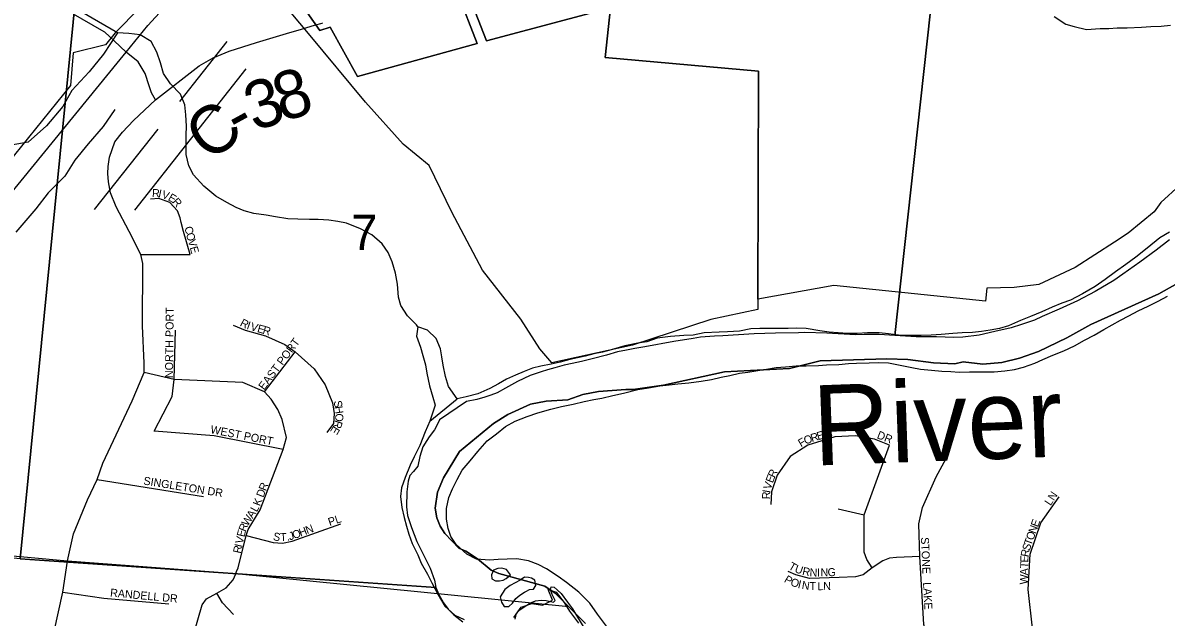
# Model space of a CAD drawing. Extents: x 1310247 to 1664935, y 284496 to 704931.
# Drawn here: x 1473230 to 1480374, y 500619 to 504330 of the extents above; entities that cross this region are included whole.
import ezdxf

# ---------------------------------------------------------------- set-up
doc = ezdxf.new("R2010")
doc.units = 0
for name, color, linetype in [('GM_P_State_Location', 7, 'Continuous'), ('GM_X_Adjacent_County', 7, 'Continuous'), ('GM_X_Airport_Text_Class_2', 7, 'Continuous'), ('GM_X_City_Street', 7, 'Continuous'), ('GM_X_Corporation_Text', 7, 'Continuous'), ('GM_X_County', 7, 'Continuous'), ('GM_X_County_Road_Text', 7, 'Continuous'), ('GM_X_Major_Lake_Text', 7, 'Continuous'), ('GM_X_Minor_Lake_Text', 7, 'Continuous'), ('GM_X_Minor_River_Text', 7, 'Continuous'), ('GM_X_State_Location', 7, 'Continuous'), ('GM_X_State_Shield', 7, 'Continuous'), ('GM_X_Township_Road', 7, 'Continuous'), ('GM_X_US_Location', 7, 'Continuous')]:
    doc.layers.add(name, color=color, linetype=linetype)

msp = doc.modelspace()

# ---------------------------------------------------------------- linework, layer by layer
at = {"layer": 'GM_X_Adjacent_County'}
for points in [[(1480446.8, 502703.4), (1480328.2, 502638.5), (1479902.7, 502446.6), (1479753.6, 502362.9), (1479577.3, 502277.2), (1479458.6, 502235.2), (1479347.6, 502208.7), (1479227.9, 502199.2), (1479104.7, 502212.2), (1479053.5, 502200.3), (1478921, 502205.9), (1478760.4, 502226.5), (1478629.4, 502230.7), (1478211.1, 502218.9), (1478020.9, 502170.8), (1477613.9, 502150.4), (1477232.8, 502067.6), (1477043.7, 502039.5), (1476998.2, 502040.2), (1476827.8, 502028.1), (1476729.3, 502008.3), (1476634.8, 501975.6), (1476499.9, 501967.9), (1476401.8, 501949.1), (1476260, 501883.8), (1476170.4, 501826.9), (1475957.9, 501652.2), (1475857.2, 501487.5), (1475821.1, 501398.4), (1475807.1, 501299), (1475816.3, 501237.7), (1475836.5, 501187.4), (1475867, 501141.2), (1475954.6, 501049.1), (1475997.3, 501030.3), (1476069.8, 500982.7), (1476155.6, 500912.6), (1476203.2, 500890.3), (1476491.1, 500811.6), (1476556.2, 500768.2), (1476642.4, 500682.6), (1474559.4, 500888.4), (1473508.9, 500967.1), (1471440.6, 501156.5)], [(1476746.6, 500578.6), (1476642.4, 500682.6), (1476556.2, 500768.2), (1476491.1, 500811.6), (1476203.2, 500890.3), (1476155.6, 500912.6), (1476069.8, 500982.7), (1475997.3, 501030.3), (1475954.6, 501049.1), (1475867, 501141.2), (1475836.5, 501187.4), (1475816.3, 501237.7), (1475807.1, 501299), (1475821.1, 501398.4), (1475857.2, 501487.5), (1475957.9, 501652.2), (1476170.4, 501826.9), (1476260, 501883.8), (1476401.8, 501949.1), (1476499.9, 501967.9), (1476634.8, 501975.6), (1476729.3, 502008.3), (1476827.8, 502028.1), (1476998.2, 502040.2), (1477043.7, 502039.5), (1477232.8, 502067.6), (1477613.9, 502150.4), (1478020.9, 502170.8), (1478211.1, 502218.9), (1478629.4, 502230.7), (1478760.4, 502226.5), (1478921, 502205.9), (1479053.5, 502200.3), (1479104.7, 502212.2), (1479227.9, 502199.2), (1479347.6, 502208.7), (1479458.6, 502235.2), (1479577.3, 502277.2), (1479753.6, 502362.9), (1479902.7, 502446.6), (1480328.2, 502638.5), (1480446.8, 502703.4)]]:
    msp.add_lwpolyline(points, dxfattribs=at)
at = {"layer": 'GM_X_City_Street'}
msp.add_line((1475773.8, 501843.2), (1475944, 501981.3), dxfattribs=at)
for points in [[(1480395.2, 503022.6), (1480334.1, 502988.1), (1480256.1, 502921.9), (1480184.4, 502867.5), (1480123, 502821), (1480057.6, 502774.5), (1479994.1, 502726), (1479930.8, 502683.5), (1479851.3, 502637.3), (1479776, 502597.1), (1479723.3, 502578.4), (1479662.4, 502553.8), (1479597.5, 502525.4), (1479526.4, 502495.1), (1479463.5, 502470.6), (1479388.4, 502438.4), (1479333.8, 502421.7), (1479275.3, 502411.2), (1479220.9, 502402.5), (1479164.5, 502395.9), (1479100.2, 502393.5), (1479041.9, 502389), (1478967.5, 502382.8), (1478905.2, 502380.3), (1478842.9, 502377.9), (1478768.6, 502377.7), (1478702.4, 502379.4), (1478638.4, 502387), (1478580.3, 502394.5), (1478508.1, 502394.3), (1478443.7, 502389.9), (1478385.5, 502389.3), (1478325.4, 502394.8), (1478267.3, 502398.3), (1478209.3, 502405.8), (1478125.4, 502421.9), (1478065.2, 502423.4), (1478012.9, 502420.7), (1477956.7, 502420.1), (1477900.5, 502421.5), (1477834.3, 502421.1), (1477778, 502418.5), (1477707.4, 502404.3), (1477633, 502400.1), (1477580.7, 502397.4), (1477486.3, 502393.8), (1477417.7, 502379.5), (1477359.4, 502376.9), (1477276.9, 502370.9), (1477194.3, 502361), (1477129.5, 502338.5), (1477073.1, 502329.9), (1476992.4, 502311.9), (1476905.4, 502288), (1476852.8, 502273.3), (1476798.4, 502262.6), (1476743.8, 502248), (1476646.9, 502228.3), (1476586.3, 502211.8), (1476531.7, 502199.1), (1476467.2, 502186.7), (1476414.7, 502174), (1476361.9, 502153.3), (1476307.1, 502128.6), (1476252.3, 502103.9), (1476201.3, 502075.1), (1476148.4, 502046.3), (1476073.2, 502012.1), (1476000.5, 501993.9), (1475944, 501981.3)], [(1476772.2, 500705.7), (1476703.7, 500773.5), (1476627, 500835.6), (1476573.8, 500873), (1476502.8, 500920.9), (1476449.2, 500946.3), (1476389.6, 500969.8), (1476315.6, 500981.7), (1476255.4, 500981.2), (1476199.1, 500978.6), (1476144.8, 500974), (1476064.7, 500980), (1476003.3, 501011.6), (1475936.5, 501071.4), (1475903.7, 501122.3), (1475887, 501172.8), (1475876.4, 501231.2), (1475876.1, 501297.4), (1475891.9, 501365.2), (1475913.4, 501418.8), (1475943, 501478.2), (1475974.6, 501535.5), (1476024.3, 501594.4), (1476072, 501653.3), (1476132, 501720), (1476189.3, 501762.7), (1476244.7, 501809.4), (1476305.7, 501841.9), (1476380.8, 501872.1), (1476447.6, 501894.5), (1476528.5, 501916.6), (1476595.2, 501934.9), (1476667.8, 501949.2), (1476736.5, 501965.5), (1476797, 501978), (1476847.5, 501986.8), (1476916.1, 502003.1), (1476982.7, 502017.5), (1477073.6, 502039.2), (1477140.1, 502049.6), (1477210.8, 502063.9), (1477269.1, 502068.4), (1477323.5, 502075.1), (1477391.9, 502081.4), (1477468.4, 502091.5), (1477532.9, 502101.9), (1477593.5, 502116.5), (1477648, 502127.1), (1477708.6, 502141.6), (1477759, 502148.4), (1477821.5, 502158.9), (1477875.9, 502167.5), (1477936.4, 502178), (1477994.7, 502182.6), (1478063.1, 502186.9), (1478125.3, 502187.3), (1478201.7, 502189.4), (1478252, 502194.2), (1478328.3, 502196.3), (1478388.7, 502202.8), (1478438.9, 502203.6), (1478517.3, 502207.6), (1478573.5, 502208.2), (1478639.7, 502206.6), (1478701.6, 502195), (1478785.5, 502176.8), (1478839.5, 502167.5), (1478907.5, 502159.8), (1478971.6, 502154.1), (1479027.8, 502152.8), (1479079.8, 502147.4), (1479146.1, 502149.8), (1479196.3, 502150.5), (1479246.5, 502151.3), (1479298.7, 502150), (1479365.1, 502156.3), (1479425.5, 502164.9), (1479482.1, 502179.5), (1479553, 502203.8), (1479603.8, 502226.5), (1479666.8, 502255), (1479735.7, 502281.4), (1479800.8, 502313.8), (1479863.9, 502348.3), (1479924.9, 502378.9), (1479984.1, 502415.5), (1480037, 502444.2), (1480087.9, 502473), (1480140.8, 502499.8), (1480199.8, 502530.4), (1480262.8, 502560.9), (1480323.8, 502591.4), (1480382.8, 502622)], [(1475944, 501981.3), (1475889.8, 502058.8), (1475871.3, 502121.4), (1475855.1, 502192), (1475848.4, 502244.3), (1475839.7, 502294.6), (1475813.2, 502359.4), (1475758.3, 502410.9), (1475698.6, 502430.5), (1475689.1, 502372.5), (1475713.4, 502303.8), (1475728.2, 502253.3), (1475744.7, 502194.8), (1475753.4, 502142.4), (1475771.5, 502063.8), (1475791.7, 501993.1), (1475806.5, 501942.6), (1475773.8, 501843.2)], [(1475773.8, 501843.2), (1475743.9, 501775.8), (1475709.6, 501690.5), (1475675.7, 501619.1), (1475650.3, 501567.7), (1475618.1, 501490.3), (1475596.4, 501426.7), (1475589, 501372.8), (1475597.2, 501302.4), (1475611.7, 501239.9), (1475626.4, 501187.4), (1475641.1, 501136.9), (1475661.7, 501078.2), (1475698, 501007.2), (1475718.8, 500956.5), (1475757.2, 500887.4), (1475785.9, 500832.6), (1475824.1, 500757.5), (1475866.4, 500686.2), (1475929.2, 500630.5), (1475986.7, 500603)], [(1476251.7, 500915.2), (1476221.8, 500923.9), (1476197.7, 500922.5), (1476171.3, 500911.1), (1476158.5, 500883.4)], [(1476158.5, 500883.4), (1476159.9, 500857.3), (1476183.6, 500844.7), (1476207.8, 500846.1), (1476231.9, 500849.5), (1476250.2, 500859.1), (1476276.9, 500882.5), (1476251.7, 500915.2)], [(1476364.9, 500868.2), (1476336.3, 500848.9), (1476275.2, 500816.3), (1476242.5, 500791.1), (1476213.2, 500745.7), (1476220.3, 500711.5), (1476237.7, 500685), (1476265.8, 500684.3), (1476288.4, 500705.8), (1476309.3, 500735.3)], [(1476309.3, 500735.3), (1476335.9, 500754.7), (1476364.5, 500774), (1476372.6, 500777.8), (1476395, 500791.3), (1476421.2, 500792.6), (1476435.8, 500816.3), (1476428.6, 500848.6), (1476408.9, 500861.1), (1476388.9, 500865.6), (1476364.9, 500868.2)], [(1476298.2, 500615.3), (1476344, 500680.3), (1476410.8, 500702.7), (1476476.8, 500693), (1476539.9, 500725.5), (1476511.4, 500790.4), (1476563.2, 500775.1), (1476611.7, 500709.7), (1476646.5, 500656.7), (1476700.8, 500581.2)], [(1476876.9, 500562.7), (1476820.6, 500636.3), (1476772.2, 500705.7)]]:
    msp.add_lwpolyline(points, dxfattribs=at)
at = {"layer": 'GM_X_Corporation_Text'}
for points in [[(1473722.8, 504282), (1473545.9, 504384.5)], [(1474949.5, 504284.6), (1475051, 504314.6)], [(1475051, 504314.6), (1475099, 504328.8), (1475101.7, 504329.6)]]:
    msp.add_lwpolyline(points, dxfattribs=at)
at = {"layer": 'GM_X_County'}
msp.add_lwpolyline([(1468429.8, 506890.2), (1473744, 506360.5), (1473211.9, 500981.8), (1468013.1, 501500.4), (1467873.4, 501515.2)], close=True, dxfattribs=at)
for points in [[(1479061.8, 505865.6), (1478678.3, 502377.7), (1478580.4, 502383.5), (1478486.4, 502383.3), (1478432.4, 502382.3), (1478254.6, 502391.7), (1478114.7, 502396.3), (1478076.7, 502395), (1477932.7, 502391.7), (1477800.6, 502388.2), (1477604.4, 502375.9), (1477552.4, 502372.8), (1477464.3, 502366.5), (1477418.2, 502359.4), (1477297.8, 502339.6), (1477117.2, 502307), (1477053.1, 502296.2), (1477000.9, 502285.2), (1476944.7, 502274.3), (1476876.3, 502255.5), (1476787.9, 502231.2), (1476721.6, 502214.4), (1476661.4, 502201.6), (1476613.2, 502192.5), (1476552.9, 502175.6), (1476508.7, 502162.4), (1476468.5, 502151.2), (1476400, 502126.5), (1476321.3, 502090), (1476244.6, 502049.4), (1476194, 502018.4), (1476153.8, 502005.1), (1476117.5, 501991.8), (1476067.3, 501976.8), (1476001.1, 501966), (1475832.9, 501851.2), (1475820.4, 501823.4), (1475801.7, 501787.8), (1475768.9, 501744.4), (1475754.5, 501720.6), (1475729.8, 501681.1), (1475710.7, 501621.5), (1475697.5, 501561.8), (1475670.9, 501528.2), (1475648.4, 501502.7), (1475637.8, 501466.9), (1475628.6, 501401.1), (1475626.8, 501307.1), (1475633.7, 501253), (1475658.4, 501178.6), (1475690.7, 501090), (1475735.1, 501003.2), (1475775.6, 500924.4), (1475802.2, 500849.9), (1475811.3, 500803.7), (1473211.9, 500981.8), (1473744, 506360.5)], [(1480395.2, 502975.4), (1480312, 502911), (1480210.5, 502834.9), (1480103.2, 502760.9), (1480046.4, 502720), (1479931.2, 502652.2), (1479820.1, 502594.3), (1479705.2, 502542.4), (1479600.3, 502496.4), (1479551.9, 502473.3), (1479469.4, 502446.8), (1479405, 502426.1), (1479302.6, 502402), (1479206.2, 502379.8), (1479104, 502367.7), (1479048, 502364.8), (1478938.1, 502368.9), (1478812.1, 502369.2), (1478678.3, 502377.7), (1479061.8, 505865.6), (1484474.7, 505338.4)], [(1473211.9, 500981.8), (1475811.3, 500803.7), (1475828.4, 500759.4), (1475857.5, 500706.9), (1475886.7, 500668.4), (1475922.1, 500633.7), (1475979.2, 500588.6)], [(1476305.5, 500606.5), (1476314.2, 500642.4), (1476334.6, 500664), (1476354.8, 500675.6), (1476397.4, 500706.8), (1476433.6, 500720.1), (1476467.7, 500723.5), (1476499.7, 500722.9), (1476527.5, 500716.3), (1476546.4, 500711.2), (1476555.2, 500721.7), (1476536.4, 500760.2), (1476526.9, 500790.3), (1476531.2, 500808.2), (1476549.2, 500805.9), (1476568.9, 500789.5), (1476594.4, 500765.1), (1476633.4, 500712.3), (1476664.6, 500669.8), (1476695.7, 500619.2), (1476742.2, 500544.3)]]:
    msp.add_lwpolyline(points, dxfattribs=at)
at = {"layer": 'GM_X_County_Road_Text'}
for points in [[(1473800.8, 504216.5), (1473742.4, 504270.6), (1473722.8, 504282)], [(1474059.1, 503848.2), (1474331.8, 504062.4), (1474419.1, 504110.4), (1474519.1, 504154), (1474690.5, 504208.1), (1474898.8, 504269.6)], [(1474898.8, 504269.6), (1474949.5, 504284.6)], [(1474059.1, 503848.2), (1474033.7, 503893.3), (1474019, 503935.9), (1473992.8, 504013.3), (1473950.3, 504086), (1473875.8, 504147.1), (1473800.8, 504216.5)], [(1473513.6, 500988.6), (1473546.7, 501139), (1473633, 501350.3), (1473692.8, 501478.9), (1473728.9, 501580.5), (1473913.4, 501968.6), (1473986.7, 502145.8), (1473986.8, 502204.9), (1473977.7, 502437.8), (1473979, 502826.6), (1473966.9, 502882.7), (1473894.7, 503026.6), (1473813, 503181.3), (1473777, 503267.3), (1473763.8, 503338), (1473759.9, 503388), (1473762, 503432.9), (1473770.4, 503491.5), (1473805.1, 503586.4), (1473851.8, 503648.1), (1473921.2, 503719.9), (1474059.1, 503848.2)], [(1472568.1, 499064.6), (1472649.8, 499240.4), (1472790.1, 499537), (1472855.5, 499629.3), (1472896.1, 499667.7), (1472965, 499715.1), (1473074.4, 499787.3), (1473146.6, 499835.8), (1473207.5, 499895.7), (1473253.7, 500000.6), (1473298.8, 500148.4), (1473424.6, 500528.7), (1473479.9, 500773.6), (1473508.9, 500967.1), (1473513.6, 500988.6)]]:
    msp.add_lwpolyline(points, dxfattribs=at)
at = {"layer": 'GM_X_Major_Lake_Text'}
for points in [[(1474112, 504579.7), (1473807.2, 504268.2), (1473746.2, 504192.8), (1473544.3, 504142.5), (1473526.5, 503938.3), (1472737.9, 502964.6)], [(1476004.3, 504534.4), (1476126.3, 504216.5), (1476902.2, 504423.5), (1476868.6, 504114.3), (1477826.3, 504027.6), (1477823, 502604.5), (1477823, 502539), (1477529.6, 502476.7), (1477038.8, 502317.2), (1476535.9, 502207.6), (1476459.8, 502293.8), (1476340.5, 502479.9), (1476101.8, 502785.4), (1475910.9, 503148.2), (1475767.7, 503439.4), (1475605.4, 503573), (1475371.6, 503835.5), (1475014.4, 504262.4), (1474798.2, 504524.2)], [(1474928, 504509.7), (1475085.1, 504283), (1475150.8, 504302.1), (1475320.5, 503995.4), (1476068.4, 504200.9), (1475946.3, 504518.9)], [(1475946.3, 504518.9), (1476068.4, 504200.9), (1475320.5, 503995.4), (1475150.8, 504302.1), (1475085.1, 504283), (1474928, 504509.7)], [(1480458.7, 503316.9), (1480341.6, 503208.2), (1480298.8, 503150.1), (1480137.3, 503016.8), (1480051.9, 502960.8), (1479804.6, 502801.5), (1479578.5, 502695.7), (1479425.1, 502676.5), (1479253.2, 502673.8), (1479244.9, 502590.9), (1478298.1, 502690.4), (1477823, 502604.5), (1477826.3, 504027.6), (1476868.6, 504114.3), (1476902.2, 504423.5), (1476126.3, 504216.5), (1476004.3, 504534.4)]]:
    msp.add_lwpolyline(points, dxfattribs=at)
at = {"layer": 'GM_X_Minor_Lake_Text'}
for p, q in [((1474210.2, 503838.3), (1474506.2, 504213.3)), ((1473929, 503159.1), (1474626, 504042.2)), ((1473677.8, 503163.6), (1474074.7, 503666.5))]:
    msp.add_line(p, q, dxfattribs=at)
at = {"layer": 'GM_X_Minor_River_Text'}
for points in [[(1473820.9, 504267.5), (1473702.4, 504336.5), (1473599, 504396.6), (1473491.6, 504470.8), (1473439.9, 504577), (1473440.4, 504583.5)], [(1479675.2, 504369.7), (1479748.2, 504321.8), (1479800, 504306.5), (1479875.8, 504288.5), (1479962.3, 504294.4), (1480016.5, 504295), (1480068.8, 504297.7), (1480131, 504298.2), (1480219.4, 504302), (1480277.8, 504306.5), (1480342.1, 504309), (1480400.5, 504315.5)], [(1473820.9, 504267.5), (1473734.2, 504134), (1473644.7, 504023.8), (1473535.3, 503907.5), (1473479.7, 503807.3), (1473376.2, 503687.1), (1473262.9, 503584.8), (1473155.5, 503566.8), (1473042.1, 503492.6), (1472954.6, 503392.4), (1472934.5, 503342.3)], [(1475698.6, 502430.5), (1475689, 502444.7), (1475634.2, 502500.2), (1475591.7, 502565.4), (1475576.9, 502615.9), (1475571, 502698.3), (1475558.8, 502766.7), (1475536.5, 502837.4), (1475511.9, 502896.2), (1475475.1, 502949.2), (1475410.4, 503007), (1475339, 503042.8), (1475251.7, 503079.1), (1475197.7, 503088.5), (1475141.7, 503097.9), (1475075.6, 503101.5), (1475021.4, 503100.9), (1474947.1, 503102.8), (1474885, 503106.3), (1474809, 503118.2), (1474749, 503127.8), (1474673.1, 503139.7), (1474613.3, 503155.2), (1474561.6, 503176.5), (1474504.2, 503208), (1474435, 503247.9), (1474360.3, 503309.9), (1474295.9, 503381.6), (1474267.2, 503436.5), (1474251, 503507.1), (1474250.6, 503571.2), (1474250.1, 503627.4), (1474251.6, 503685.5), (1474247.3, 503755.7), (1474240.9, 503818), (1474214.5, 503884.8), (1474152, 503948.5), (1474107.5, 504013.8), (1474089.1, 504080.4), (1474066.7, 504147.1), (1474030.3, 504214.2), (1473963.1, 504254), (1473891.1, 504263.8), (1473820.9, 504267.5)], [(1473804.7, 503789.4), (1473732.2, 503683), (1473636.8, 503574.8), (1473555.2, 503472.6), (1473491.6, 503372.4), (1473388.1, 503268.1), (1473310.6, 503167.9), (1473185.3, 503023.6)]]:
    msp.add_lwpolyline(points, dxfattribs=at)
at = {"layer": 'GM_X_State_Location'}
for points in [[(1473966.9, 502882.7), (1474274.8, 502883.8), (1474233.1, 503027.1), (1474218.4, 503082.4), (1474212.3, 503112.8), (1474195.9, 503155.8), (1474148.5, 503208.8), (1474078.5, 503233.6), (1474026.7, 503228)], [(1474174.4, 502102.9), (1474182.6, 502409.8)], [(1474544.2, 502442.6), (1474618, 502409.8), (1474746.6, 502376), (1474865.6, 502321.8), (1474931.9, 502276.1), (1475048.9, 502168.4), (1475117.7, 502069), (1475163.9, 501956.2), (1475175.2, 501890.8), (1475170.7, 501827.6), (1475130.1, 501771.2)], [(1474740.5, 502026.4), (1474931.9, 502276.1)], [(1474565.6, 500902.7), (1474575.7, 500926.2), (1474625.4, 501129.3), (1474636.7, 501166.6), (1474713.4, 501289.5), (1474857.2, 501665.3), (1474877.5, 501739.8), (1474850.4, 501852.6), (1474822.8, 501915.8), (1474782.2, 501980.1), (1474740.5, 502026.4), (1474603.9, 502084.3), (1474174.4, 502102.9), (1473986.7, 502145.8)], [(1474857.2, 501665.3), (1474424.1, 501751), (1474049.6, 501780.4), (1474162.4, 501997), (1474174.4, 502102.9)], [(1478536.8, 500925.9), (1478502.7, 500979.1), (1478487.3, 501024.9), (1478487.3, 501156), (1478487.3, 501258), (1478644.6, 501692.1), (1478551.4, 501730), (1478432, 501750.3), (1478303.8, 501744.5), (1478134.8, 501692.1), (1478024.1, 501622.2), (1477942.5, 501505.6), (1477907.5, 501400.7), (1477904.6, 501322.1)], [(1479123.3, 500183.1), (1478895.6, 500440.1), (1478860.2, 500571.9), (1478834.9, 500997.7), (1478828.2, 501201.2), (1478851.5, 501303.2), (1478936, 501495.4), (1479011.7, 501632.4)], [(1473692.8, 501478.9), (1474357.5, 501371)], [(1479539.3, 500549.7), (1479512.8, 500790.4), (1479524.5, 501011.8), (1479591.5, 501207), (1479705.1, 501370.2)], [(1478324.1, 501294.4), (1478487.3, 501258)], [(1474625.4, 501129.3), (1474792.9, 501084.2), (1474852.7, 501079.7), (1474912.4, 501092.1), (1475217, 501200.4)], [(1478834.9, 500997.7), (1478688.3, 500991.4), (1478645, 500986.6), (1478603.8, 500971), (1478536.8, 500925.9), (1478481.5, 500883.6), (1478431.9, 500870.7), (1478330, 500866.2), (1478146.4, 500860.3), (1478059, 500883.6), (1478012.4, 500904)], [(1474300.5, 500523.3), (1474350.2, 500694.9), (1474377.8, 500732.1), (1474442.1, 500768.2), (1474500.2, 500802.1), (1474543, 500850.6), (1474559.4, 500888.4), (1474565.6, 500902.7)], [(1473479.9, 500773.6), (1473734.8, 500736.6), (1474141.4, 500702.4)], [(1474546.3, 500635.1), (1474478.1, 500708.2), (1474442.1, 500768.2)]]:
    msp.add_lwpolyline(points, dxfattribs=at)
at = {"layer": 'GM_X_State_Shield'}
msp.add_lwpolyline([(1471517.4, 501251.4), (1472321.9, 502246.4), (1473837.2, 504099.9), (1473875.8, 504147.1), (1474011.3, 504313.7), (1474205.1, 504526.4)], dxfattribs=at)

# ---------------------------------------------------------------- texts
at = {"layer": 'GM_P_State_Location'}
for s, rotation, p in [('R', 358.0326, (1474035.8, 503242.4)), ('I', 348.38148, (1474073.1, 503241.3)), ('V', 342.25616, (1474093.3, 503237.2)), ('E', 329.42505, (1474132.5, 503225)), ('R', 311.94209, (1474159.7, 503209.6)), ('C', 282.18636, (1474239.2, 503053.5)), ('O', 285.36523, (1474248.3, 503011.9)), ('V', 285.69295, (1474260.1, 502969.1)), ('E', 285.71292, (1474272, 502926.7)), ('NORTH PORT', 89.3418, (1474167.6, 502111.1)), ('R', 333.32633, (1474582.5, 502440.1)), ('I', 340.94601, (1474624.4, 502419.6)), ('V', 344.31043, (1474648.2, 502411.4)), ('E', 344.40503, (1474690.7, 502399.5)), ('R', 343.40078, (1474724.4, 502390.1)), ('EAST PORT', 53.28749, (1474737.1, 502033)), ('S', 278.94139, (1475171.8, 501967.6)), ('H', 278.4454, (1475177.3, 501933)), ('R', 252.94012, (1475181.8, 501851.3)), ('O', 266.82865, (1475183.6, 501892.1)), ('WEST PORT', 348.83559, (1474398.8, 501768.2)), ('E', 238.62869, (1475171.5, 501816.5)), ('R', 17.18307, (1478160.7, 501711.3)), ('E', 16.96615, (1478198.5, 501723)), ('S', 17.00388, (1478232.2, 501733.3)), ('T', 15.37493, (1478265.5, 501743.5)), ('DR', 338.75126, (1478562.8, 501736.9)), ('F', 30.23284, (1478092.1, 501678.7)), ('O', 21.41576, (1478120.7, 501695.6)), ('SINGLETON DR', 350.91024, (1473980.5, 501447.1)), ('E', 69.60381, (1477915.9, 501452.8)), ('R', 65.16209, (1477927.8, 501484.8)), ('D', 68.96562, (1474732.2, 501362.1)), ('R', 68.96074, (1474748, 501403.1)), ('I', 80.68864, (1477899.7, 501391.6)), ('V', 72.29779, (1477902.8, 501411.4)), ('K', 68.43855, (1474711.1, 501308.3)), ('R', 88.54301, (1477898.8, 501353.8)), ('LN', 56.3032, (1479651.6, 501311)), ('A', 57.43156, (1474665.8, 501231)), ('L', 61.41828, (1474691.4, 501271.3)), ('R', 67.83781, (1474621.4, 501148.1)), ('W', 57.75578, (1474635.3, 501182.7)), ('N', 20.54325, (1475006.6, 501135.8)), ('PL', 18.43932, (1475146.5, 501187.1)), ('E', 69.9968, (1479573.3, 501177.4)), ('V', 76.92883, (1474604.2, 501072.9)), ('E', 76.9378, (1474614.1, 501115.8)), ('S', 348.03116, (1474789.7, 501100.5)), ('T', 3.40487, (1474838.7, 501092.1)), ('J', 13.88559, (1474896.6, 501098.2)), ('O', 19.90266, (1474923.5, 501105.1)), ('H', 20.54445, (1474965.4, 501120.3)), ('O', 69.98888, (1479543.1, 501094.7)), ('N', 69.98888, (1479558.2, 501136)), ('R', 76.94166, (1474590.2, 501012.9)), ('I', 76.90711, (1474599.2, 501051.4)), ('.', 11.01474, (1474881, 501095.1)), ('STONE', 272.54891, (1478841.6, 501116.8)), ('S', 70.9343, (1479519.7, 501028.5)), ('T', 70.00989, (1479531.1, 501061.6)), ('E', 88.52419, (1479512.7, 500958.3)), ('R', 80.09049, (1479513.4, 500991.6)), ('T', 330.20768, (1478009.9, 500922.3)), ('U', 339.94793, (1478048.8, 500900.9)), ('R', 347.49025, (1478097, 500883.8)), ('N', 357.51582, (1478145.2, 500873.9)), ('I', 1.6472, (1478193.1, 500872)), ('N', 1.50801, (1478215, 500872.6)), ('G', 1.50299, (1478259, 500873.8)), ('A', 88.53567, (1479510.7, 500879.1)), ('T', 88.54966, (1479511.8, 500923.2)), ('P', 329.44857, (1477982.3, 500840.2)), ('O', 340.61016, (1478022.2, 500817.8)), ('I', 346.35646, (1478069, 500801.7)), ('N', 350.70651, (1478094.5, 500795.7)), ('T', 358.11016, (1478144.9, 500787.9)), ('N', 1.6828, (1478231.9, 500787.3)), ('W', 88.53722, (1479509.2, 500822)), ('RANDELL DR', 354.8058, (1473773.1, 500747.4)), ('L', 1.16284, (1478196.2, 500786.5)), ('LAKE', 273.09248, (1478854.8, 500835.5))]:
    msp.add_text(s, height=50, rotation=rotation, dxfattribs=at).set_placement(p)
at = {"layer": 'GM_X_Airport_Text_Class_2'}
msp.add_text('River', height=499.99, rotation=2.10173, dxfattribs=at).set_placement((1478174.9, 501564.9))
at = {"layer": 'GM_X_Township_Road'}
for s, rotation, p in [('3', 18.36583, (1474675.1, 503651.5)), ('8', 17.31087, (1474849.1, 503709.3)), ('C', 37.60833, (1474395.1, 503454.6)), ('-', 28.63911, (1474580, 503598.2))]:
    msp.add_text(s, height=300, rotation=rotation, dxfattribs=at).set_placement(p)
at = {"layer": 'GM_X_US_Location'}
msp.add_text('7', height=221, rotation=0.00001, dxfattribs=at).set_placement((1475281.4, 502910.4))

doc.saveas('drawing.dxf')
